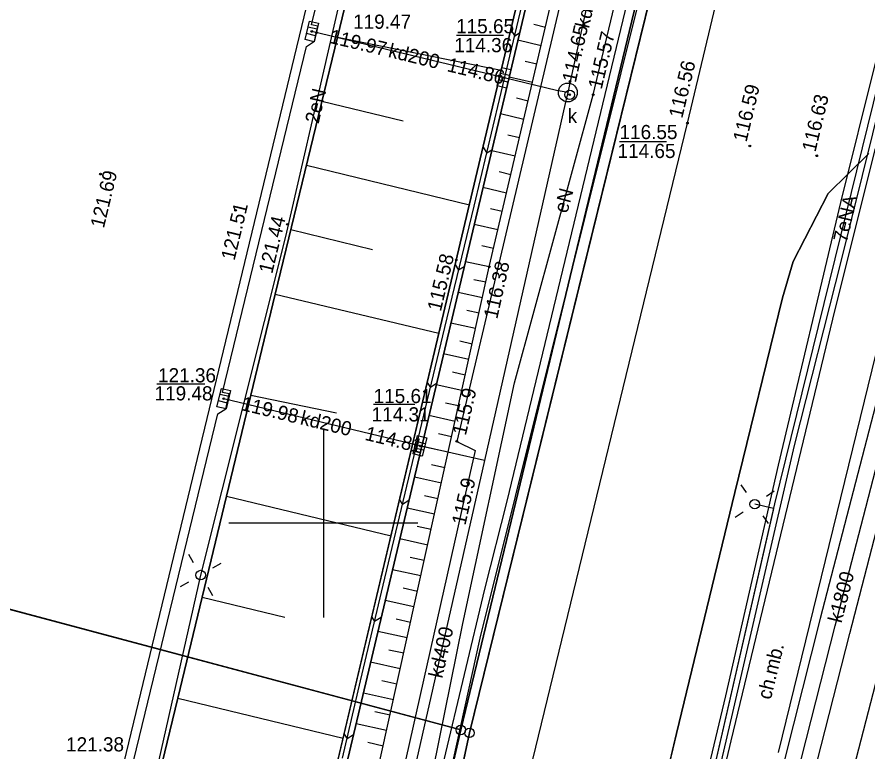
# Model space of a CAD drawing. Extents: x 6424617 to 6425697, y 5665845 to 5667190.
# Drawn here: x 6425383.8 to 6425428.81, y 5666587.89 to 5666626.77 of the extents above; entities that cross this region are included whole.
import ezdxf

# ---------------------------------------------------------------- set-up
doc = ezdxf.new("R2010")
doc.units = 0
for name, color, linetype in [('Warstwa 1', 7, 'Continuous'), ('Warstwa 10', 7, 'Continuous'), ('Warstwa 12', 7, 'Continuous'), ('Warstwa 13', 7, 'Continuous'), ('Warstwa 14', 7, 'Continuous'), ('Warstwa 15', 7, 'Continuous'), ('Warstwa 16', 7, 'Continuous'), ('Warstwa 2', 7, 'Continuous'), ('Warstwa 20', 7, 'Continuous'), ('Warstwa 21', 7, 'Continuous'), ('Warstwa 25', 7, 'Continuous'), ('Warstwa 4', 7, 'Continuous'), ('Warstwa 5', 7, 'Continuous'), ('Warstwa 6', 7, 'Continuous'), ('Warstwa 61', 7, 'Continuous'), ('Warstwa 63', 7, 'Continuous'), ('Warstwa 8', 7, 'Continuous'), ('Warstwa 9', 7, 'Continuous')]:
    doc.layers.add(name, color=color, linetype=linetype)

msp = doc.modelspace()

# ---------------------------------------------------------------- linework, layer by layer
at = {"layer": 'Warstwa 1'}
for p, q in [((6425407.73, 5666588.9), (6425429.67, 5666678.16)), ((6425407.73, 5666588.9), (6425429.67, 5666678.16)), ((6425407.267, 5666589.052), (6425420.309, 5666643.115)), ((6425407.267, 5666589.052), (6425420.309, 5666643.115)), ((6425348.172, 5666604.865), (6425407.267, 5666589.052)), ((6425348.172, 5666604.865), (6425407.267, 5666589.052)), ((6425390.68, 5666508.89), (6425407.73, 5666588.9)), ((6425390.68, 5666508.89), (6425407.73, 5666588.9)), ((6425400.851, 5666561.248), (6425407.267, 5666589.052)), ((6425400.851, 5666561.248), (6425407.267, 5666589.052))]:
    msp.add_line(p, q, dxfattribs=at)
at = {"layer": 'Warstwa 10'}
for centre in [(6425407.267, 5666589.052), (6425407.267, 5666589.052), (6425407.73, 5666588.9)]:
    msp.add_circle(centre, 0.25, dxfattribs=at)
at = {"layer": 'Warstwa 12'}
for points in [[(6425400.589, 5666563.562), (6425402.097, 5666569.421), (6425408.541, 5666596.501), (6425409.731, 5666601.15), (6425418.678, 5666638.344), (6425430.852, 5666690.725), (6425440.64, 5666730.583), (6425449.798, 5666769.666), (6425460.497, 5666812.844)], [(6425401.078, 5666563.555), (6425407.372, 5666594.683), (6425410.104, 5666607.42), (6425414.274, 5666622.662), (6425422.449, 5666656.951), (6425423.137, 5666659.672), (6425424.37, 5666665.077), (6425423.114, 5666667.259), (6425426.34, 5666682.661), (6425426.963, 5666686.268), (6425427.349, 5666686.904), (6425431.338, 5666696.626), (6425432.041, 5666698.181), (6425433.493, 5666701.322), (6425441.988, 5666717.572), (6425451.938, 5666730.92), (6425464.349, 5666743.694), (6425443.874, 5666766.111), (6425443.428, 5666768.827), (6425447.038, 5666782.839), (6425452.086, 5666802.372), (6425454.75, 5666812.915)], [(6425421.88, 5666719.91), (6425428.49, 5666716.24), (6425424.55, 5666707.76), (6425420.22, 5666698.06), (6425415.16, 5666683.78), (6425409.42, 5666662.7), (6425405.85, 5666647.84), (6425402.62, 5666635.28), (6425398, 5666615.16), (6425393.51, 5666597.25), (6425390.12, 5666582.23), (6425385.578, 5666563.742)], [(6425439.31, 5666710.23), (6425439.11, 5666709.67), (6425434.12, 5666696.64), (6425428.07, 5666680.14), (6425421.61, 5666661.95), (6425421.41, 5666661.39), (6425421.28, 5666660.8), (6425417.22, 5666642.32), (6425415.08, 5666632.58), (6425413.05, 5666623.36), (6425412.93, 5666622.78), (6425412.79, 5666622.19), (6425408.52, 5666603.31), (6425404.1, 5666583.8), (6425399.522, 5666563.574)], [(6425458.381, 5666641.622), (6425454.07, 5666642.75), (6425446.51, 5666644.52), (6425434.91, 5666647.89), (6425434.89, 5666649.79), (6425418.77, 5666653.95), (6425407.06, 5666604.32), (6425408.03, 5666603.84), (6425407.64, 5666602.13), (6425399.67, 5666566.65), (6425398.761, 5666563.583)], [(6425412.93, 5666622.78), (6425412.34, 5666622.89), (6425409.56, 5666623.56), (6425399.39, 5666626.01)], [(6425429.948, 5666625.73), (6425423.857, 5666601.014), (6425423.825, 5666600.868), (6425423.805, 5666600.77), (6425423.785, 5666600.674), (6425419.792, 5666583.207), (6425417.89, 5666575.411), (6425417.843, 5666575.274), (6425417.83, 5666575.116), (6425417.74, 5666574.332), (6425417.734, 5666573.808), (6425417.958, 5666573.509), (6425419.396, 5666571.967), (6425419.414, 5666571.671), (6425419.317, 5666569.282), (6425419.405, 5666569.031), (6425419.7, 5666568.897), (6425422.168, 5666567.979), (6425422.642, 5666567.678), (6425425.95, 5666564.655), (6425426.241, 5666564.174), (6425426.282, 5666563.854), (6425426.235, 5666563.252)], [(6425419.959, 5666566.232), (6425421.072, 5666567.014), (6425422.209, 5666568.78), (6425424.038, 5666573.694), (6425425.402, 5666576.749), (6425429.473, 5666592.484), (6425433.587, 5666608.959), (6425433.509, 5666609.712), (6425433.806, 5666610.423), (6425435.93, 5666619.047)], [(6425432.007, 5666617.006), (6425426.287, 5666594.949), (6425420.155, 5666570.71)], [(6425421.765, 5666570.306), (6425427.85, 5666594.158), (6425433.674, 5666616.636)], [(6425408.52, 5666603.31), (6425405.11, 5666604.08), (6425394.73, 5666606.58)], [(6425423.805, 5666600.77), (6425422.816, 5666600.998)]]:
    msp.add_lwpolyline(points, dxfattribs=at)
at = {"layer": 'Warstwa 14'}
for p, q in [((6425409.53, 5666625.786), (6425407.051, 5666625.786)), ((6425415.67, 5666620.187), (6425418.15, 5666620.187)), ((6425393.732, 5666607.341), (6425391.197, 5666607.341)), ((6425404.836, 5666606.264), (6425402.655, 5666606.264))]:
    msp.add_line(p, q, dxfattribs=at)
for centre in [(6425399.39, 5666626.01), (6425399.633, 5666625.951), (6425409.317, 5666623.619), (6425409.56, 5666623.56), (6425413.05, 5666623.36), (6425413.03, 5666622.66), (6425414.274, 5666622.662), (6425394.73, 5666606.58), (6425394.973, 5666606.521), (6425407.06, 5666604.32), (6425404.867, 5666604.139), (6425405.11, 5666604.08), (6425407.64, 5666602.13)]:
    msp.add_circle(centre, 0.045, dxfattribs=at)
at = {"layer": 'Warstwa 16'}
msp.add_circle((6425412.93, 5666622.78), 0.5, dxfattribs=at)
at = {"layer": 'Warstwa 2'}
msp.add_lwpolyline([(6425401.605, 5666563.549), (6425408.292, 5666593.91), (6425426.937, 5666668.658), (6425429.315, 5666678.428), (6425440.801, 5666708.49), (6425443.917, 5666714.896), (6425442.454, 5666715.863), (6425448.554, 5666724.576), (6425465.569, 5666741.764), (6425473.115, 5666748.06), (6425496.069, 5666761.71)], dxfattribs=at)
for centre in [(6425422.816, 5666600.998), (6425393.51, 5666597.25)]:
    msp.add_circle(centre, 0.25, dxfattribs=at)
at = {"layer": 'Warstwa 20'}
for points in [[(6425397.717, 5666563.595), (6425408.777, 5666613.558), (6425420.19, 5666662.277), (6425422.263, 5666671.843), (6425425.112, 5666682.265), (6425428.828, 5666692.501), (6425434.133, 5666703.719), (6425439.89, 5666714.579), (6425446.35, 5666724.425), (6425453.458, 5666733.05), (6425459.766, 5666739.488), (6425469.542, 5666749.045), (6425480.164, 5666757.256), (6425501.728, 5666770.441), (6425513.396, 5666776.752), (6425534.779, 5666786.519), (6425541.614, 5666790.023)], [(6425385.761, 5666563.74), (6425392.31, 5666590.737), (6425397.447, 5666612.102), (6425400.744, 5666625.697), (6425405.446, 5666645.158), (6425409.663, 5666662.648)]]:
    msp.add_lwpolyline(points, dxfattribs=at)
at = {"layer": 'Warstwa 21'}
for points in [[(6425395.128, 5666563.627), (6425400.623, 5666586.839), (6425406.117, 5666610.05), (6425418.598, 5666662.716), (6425420.909, 5666672.158), (6425423.939, 5666682.636), (6425427.728, 5666693.051), (6425432.507, 5666703.979), (6425438.572, 5666715.223), (6425444.985, 5666725.25), (6425452.157, 5666734.094), (6425458.51, 5666740.811), (6425468.627, 5666750.422), (6425479.256, 5666758.503), (6425490.733, 5666765.878), (6425500.954, 5666771.865), (6425512.768, 5666777.974), (6425526.98, 5666784.499), (6425534.042, 5666787.773), (6425542.088, 5666792.135)], [(6425541.942, 5666791.484), (6425534.274, 5666787.329), (6425527.192, 5666784.035), (6425512.98, 5666777.53), (6425501.186, 5666771.421), (6425490.985, 5666765.453), (6425479.549, 5666758.097), (6425468.96, 5666750.036), (6425458.864, 5666740.465), (6425452.531, 5666733.767), (6425445.4, 5666724.963), (6425439.007, 5666714.975), (6425432.963, 5666703.75), (6425428.185, 5666692.863), (6425424.416, 5666682.488), (6425421.387, 5666672.029), (6425419.076, 5666662.608), (6425407.511, 5666613.811), (6425395.635, 5666563.62)]]:
    msp.add_lwpolyline(points, dxfattribs=at)
at = {"layer": 'Warstwa 25'}
for centre in [(6425419.26, 5666621.16), (6425422.56, 5666619.95), (6425426.1, 5666619.43), (6425388.209, 5666618.461), (6425395.357, 5666616.541), (6425398.104, 5666615.801), (6425407.033, 5666613.919), (6425408.777, 5666613.558)]:
    msp.add_circle(centre, 0.045, dxfattribs=at)
at = {"layer": 'Warstwa 4'}
for p, q in [((6425399.674, 5666626.123), (6425399.187, 5666626.238)), ((6425399.593, 5666625.782), (6425399.106, 5666625.897)), ((6425409.844, 5666623.672), (6425409.357, 5666623.788)), ((6425409.763, 5666623.332), (6425409.276, 5666623.448)), ((6425395.014, 5666606.691), (6425394.529, 5666606.809)), ((6425394.931, 5666606.351), (6425394.446, 5666606.469)), ((6425405.311, 5666603.851), (6425404.826, 5666603.969)), ((6425405.394, 5666604.191), (6425404.909, 5666604.309))]:
    msp.add_line(p, q, dxfattribs=at)
for points in [[(6425399.748, 5666626.439), (6425399.518, 5666625.466), (6425399.032, 5666625.581), (6425399.262, 5666626.554)], [(6425409.919, 5666623.989), (6425409.687, 5666623.016), (6425409.201, 5666623.131), (6425409.433, 5666624.104)], [(6425395.091, 5666607.007), (6425394.854, 5666606.035), (6425394.369, 5666606.153), (6425394.606, 5666607.125)], [(6425405.472, 5666604.506), (6425405.234, 5666603.535), (6425404.748, 5666603.654), (6425404.986, 5666604.625)]]:
    msp.add_lwpolyline(points, close=True, dxfattribs=at)
for points in [[(6425422.391, 5666601.616), (6425422.107, 5666602.028)], [(6425423.434, 5666601.423), (6425423.846, 5666601.707)], [(6425422.198, 5666600.573), (6425421.786, 5666600.289)], [(6425423.241, 5666600.38), (6425423.525, 5666599.968)], [(6425393.135, 5666597.899), (6425392.885, 5666598.332)], [(6425394.159, 5666597.625), (6425394.592, 5666597.875)], [(6425392.861, 5666596.875), (6425392.428, 5666596.625)], [(6425393.885, 5666596.601), (6425394.135, 5666596.168)]]:
    msp.add_lwpolyline(points, dxfattribs=at)
msp.add_circle((6425413.03, 5666622.66), 0.25, dxfattribs=at)
at = {"layer": 'Warstwa 6'}
for points in [[(6425352.06, 5666353.98), (6425364.93, 5666402.71), (6425390.68, 5666508.89), (6425407.73, 5666588.9), (6425429.67, 5666678.16), (6425441.06, 5666708.4), (6425451.88, 5666727.39), (6425465.93, 5666741.65), (6425473.47, 5666747.98), (6425474.6, 5666748.65), (6425522.252, 5666945.035)], [(6425471.236, 5666853.116), (6425454.155, 5666782.149), (6425453.13, 5666778.441), (6425450.35, 5666766.844), (6425449.817, 5666764.101), (6425447.915, 5666756.464), (6425424.332, 5666659.157), (6425420.309, 5666643.115), (6425407.267, 5666589.052), (6425400.851, 5666561.248), (6425393.198, 5666530.378), (6425392.009, 5666527.133), (6425381.456, 5666483.847), (6425377.52, 5666465.123), (6425363.818, 5666408.694), (6425353.441, 5666367.596)], [(6425353.441, 5666367.596), (6425363.818, 5666408.694), (6425377.52, 5666465.123), (6425381.456, 5666483.847), (6425392.009, 5666527.133), (6425393.198, 5666530.378), (6425400.851, 5666561.248), (6425407.267, 5666589.052), (6425348.172, 5666604.865), (6425360.791, 5666657.874), (6425420.309, 5666643.115), (6425424.332, 5666659.157), (6425447.915, 5666756.464), (6425449.817, 5666764.101), (6425450.35, 5666766.844), (6425453.13, 5666778.441), (6425454.155, 5666782.149), (6425437.407, 5666792.342), (6425392.62, 5666819.33)], [(6425386.659, 5666386.227), (6425410.054, 5666482.642), (6425433.754, 5666580.312), (6425463.303, 5666702.097), (6425474.6, 5666748.65), (6425473.47, 5666747.98), (6425465.93, 5666741.65), (6425451.88, 5666727.39), (6425441.06, 5666708.4), (6425429.67, 5666678.16), (6425407.73, 5666588.9), (6425390.68, 5666508.89), (6425364.93, 5666402.71), (6425352.06, 5666353.98)], [(6425384.247, 5666563.758), (6425389.71, 5666586.333), (6425390.135, 5666586.605), (6425390.309, 5666587.393), (6425389.98, 5666587.468), (6425394.412, 5666605.774), (6425394.837, 5666606.047), (6425395.011, 5666606.834), (6425394.673, 5666606.91), (6425399.105, 5666625.216), (6425399.53, 5666625.488), (6425399.714, 5666626.285), (6425399.375, 5666626.352), (6425401.493, 5666635.036), (6425401.897, 5666635.289), (6425402.082, 5666636.086), (6425401.819, 5666636.491), (6425403.936, 5666645.175), (6425404.265, 5666645.089), (6425404.459, 5666645.876), (6425404.216, 5666646.281), (6425405.611, 5666652.057), (6425406.809, 5666656.907), (6425407.725, 5666660.542)], [(6425428.85, 5666619.55), (6425426.7, 5666617.43), (6425424.86, 5666613.84), (6425424.28, 5666611.91), (6425421.77, 5666601.61), (6425418.68, 5666588.86), (6425417.78, 5666585.11), (6425415.4, 5666575.37), (6425415.23, 5666574.57), (6425415.135, 5666573.675), (6425415.12, 5666572.85), (6425415.215, 5666571.993), (6425415.386, 5666571.143), (6425415.65, 5666570.37), (6425415.897, 5666569.705), (6425416.353, 5666568.851), (6425416.66, 5666568.36), (6425417.08, 5666567.68), (6425418.65, 5666565.55), (6425419.09, 5666565.07), (6425421.792, 5666563.306)]]:
    msp.add_lwpolyline(points, dxfattribs=at)
msp.add_lwpolyline([(6425360.791, 5666657.874), (6425348.172, 5666604.865), (6425407.267, 5666589.052), (6425420.309, 5666643.115)], close=True, dxfattribs=at)
at = {"layer": 'Warstwa 61'}
for points in [[(6425475.759, 5666812.66), (6425466.898, 5666777.865), (6425461.33, 5666753.166), (6425457.929, 5666738.982), (6425455.155, 5666727.822), (6425448.977, 5666702.201), (6425442.987, 5666677.871), (6425436.476, 5666651.999), (6425429.948, 5666625.73), (6425423.857, 5666601.014), (6425419.792, 5666583.207), (6425417.89, 5666575.411), (6425417.843, 5666575.274), (6425417.74, 5666574.332), (6425417.734, 5666573.808), (6425419.396, 5666571.967), (6425419.317, 5666569.282), (6425419.405, 5666569.031), (6425422.168, 5666567.979), (6425422.642, 5666567.678), (6425425.95, 5666564.655), (6425426.241, 5666564.174), (6425426.282, 5666563.854), (6425426.235, 5666563.252)], [(6425418.903, 5666563.341), (6425418.966, 5666563.56), (6425420.584, 5666569.231), (6425420.968, 5666569.82), (6425420.96, 5666570.508), (6425427.069, 5666594.554), (6425432.841, 5666616.822), (6425433.006, 5666617.504), (6425433.184, 5666618.184), (6425440.898, 5666649.974), (6425444.447, 5666664.744)]]:
    msp.add_lwpolyline(points, dxfattribs=at)
at = {"layer": 'Warstwa 63'}
for p, q in [((6425400, 5666605), (6425400, 5666595)), ((6425405, 5666600), (6425395, 5666600))]:
    msp.add_line(p, q, dxfattribs=at)
at = {"layer": 'Warstwa 8'}
for p, q in [((6425383.772, 5666563.763), (6425403.546, 5666645.693)), ((6425419.26, 5666621.16), (6425423.79, 5666640.16)), ((6425405.241, 5666563.505), (6425419.26, 5666621.16)), ((6425426.7, 5666617.43), (6425428.85, 5666619.55)), ((6425424.86, 5666613.84), (6425426.7, 5666617.43)), ((6425424.28, 5666611.91), (6425424.86, 5666613.84)), ((6425421.77, 5666601.61), (6425424.28, 5666611.91)), ((6425418.68, 5666588.86), (6425421.77, 5666601.61)), ((6425417.78, 5666585.11), (6425418.68, 5666588.86))]:
    msp.add_line(p, q, dxfattribs=at)
for points in [[(6425434.038, 5666640.726), (6425427.387, 5666613.906), (6425424.903, 5666604.097), (6425421.644, 5666589.979), (6425418.176, 5666575.063)], [(6425417.529, 5666575.071), (6425421.289, 5666590.857), (6425424.075, 5666603.065), (6425427.367, 5666616.95), (6425429.223, 5666624.407)]]:
    msp.add_lwpolyline(points, dxfattribs=at)
at = {"layer": 'Warstwa 9'}
for p, q in [((6425409.322, 5666622.414), (6425410.676, 5666628.097)), ((6425409.919, 5666626.091), (6425410.12, 5666625.764)), ((6425411.744, 5666626.225), (6425411.133, 5666626.369)), ((6425400.744, 5666625.697), (6425409.414, 5666623.963)), ((6425410.382, 5666625.925), (6425410.12, 5666625.764)), ((6425411.516, 5666625.251), (6425410.29, 5666625.539)), ((6425411.288, 5666624.276), (6425410.674, 5666624.421)), ((6425411.06, 5666623.302), (6425409.829, 5666623.591)), ((6425407.977, 5666616.758), (6425409.322, 5666622.414)), ((6425410.832, 5666622.328), (6425410.215, 5666622.472)), ((6425399.926, 5666622.323), (6425404.228, 5666621.279)), ((6425424.08, 5666587.87), (6425432.48, 5666622.25)), ((6425410.603, 5666621.353), (6425409.367, 5666621.643)), ((6425410.375, 5666620.378), (6425409.756, 5666620.524)), ((6425408.448, 5666619.886), (6425408.645, 5666619.567)), ((6425408.914, 5666619.733), (6425408.645, 5666619.567)), ((6425410.147, 5666619.404), (6425408.906, 5666619.695)), ((6425427.08, 5666611.29), (6425429.2, 5666619.81)), ((6425399.103, 5666618.932), (6425407.726, 5666616.841)), ((6425409.918, 5666618.43), (6425409.297, 5666618.576)), ((6425409.69, 5666617.456), (6425408.444, 5666617.748)), ((6425406.422, 5666610.34), (6425407.977, 5666616.758)), ((6425409.462, 5666616.482), (6425408.838, 5666616.628)), ((6425409.234, 5666615.507), (6425407.983, 5666615.801)), ((6425398.277, 5666615.525), (6425402.598, 5666614.477)), ((6425409.006, 5666614.533), (6425408.376, 5666614.669)), ((6425406.975, 5666613.67), (6425407.157, 5666613.372)), ((6425407.449, 5666613.551), (6425407.157, 5666613.372)), ((6425408.777, 5666613.558), (6425407.511, 5666613.811)), ((6425408.777, 5666613.558), (6425407.511, 5666613.811)), ((6425408.596, 5666612.74), (6425407.958, 5666612.874)), ((6425397.447, 5666612.102), (6425406.117, 5666610.05)), ((6425397.447, 5666612.102), (6425406.117, 5666610.05)), ((6425408.415, 5666611.922), (6425407.131, 5666612.206)), ((6425408.234, 5666611.104), (6425407.586, 5666611.248)), ((6425421.58, 5666588.48), (6425427.08, 5666611.29)), ((6425404.601, 5666602.768), (6425406.422, 5666610.34)), ((6425408.053, 5666610.286), (6425406.745, 5666610.576)), ((6425407.872, 5666609.468), (6425407.212, 5666609.614)), ((6425407.691, 5666608.65), (6425406.36, 5666608.945)), ((6425407.51, 5666607.832), (6425406.838, 5666607.981)), ((6425405.5, 5666607.444), (6425405.662, 5666607.18)), ((6425405.989, 5666607.38), (6425405.662, 5666607.18)), ((6425407.328, 5666607.015), (6425405.974, 5666607.315)), ((6425396.162, 5666606.761), (6425400.703, 5666605.827)), ((6425407.147, 5666606.197), (6425406.464, 5666606.348)), ((6425406.966, 5666605.379), (6425405.588, 5666605.684)), ((6425406.785, 5666604.561), (6425406.09, 5666604.715)), ((6425406.604, 5666603.743), (6425405.202, 5666604.053)), ((6425406.423, 5666602.925), (6425405.716, 5666603.081)), ((6425403.17, 5666596.712), (6425404.601, 5666602.768)), ((6425406.242, 5666602.107), (6425404.816, 5666602.423)), ((6425394.878, 5666601.42), (6425403.58, 5666599.329)), ((6425404.029, 5666601.228), (6425404.18, 5666600.984)), ((6425406.061, 5666601.289), (6425405.342, 5666601.448)), ((6425404.527, 5666601.198), (6425404.18, 5666600.984)), ((6425405.88, 5666600.471), (6425404.431, 5666600.792)), ((6425405.699, 5666599.653), (6425404.968, 5666599.815)), ((6425405.518, 5666598.835), (6425404.045, 5666599.161)), ((6425405.337, 5666598.017), (6425404.594, 5666598.182)), ((6425405.156, 5666597.199), (6425403.659, 5666597.531)), ((6425401.964, 5666591.658), (6425403.17, 5666596.712)), ((6425404.975, 5666596.381), (6425404.22, 5666596.548)), ((6425393.594, 5666596.078), (6425397.954, 5666595.028)), ((6425404.794, 5666595.563), (6425403.273, 5666595.9)), ((6425402.561, 5666595.028), (6425402.711, 5666594.785)), ((6425403.06, 5666595), (6425402.711, 5666594.785)), ((6425404.613, 5666594.746), (6425403.846, 5666594.915)), ((6425404.432, 5666593.928), (6425402.887, 5666594.269)), ((6425404.25, 5666593.11), (6425403.472, 5666593.282)), ((6425404.069, 5666592.292), (6425402.501, 5666592.639)), ((6425401.02, 5666587.562), (6425401.964, 5666591.658)), ((6425403.888, 5666591.474), (6425403.098, 5666591.649)), ((6425403.707, 5666590.656), (6425402.116, 5666591.008)), ((6425392.31, 5666590.737), (6425401.046, 5666588.625)), ((6425403.526, 5666589.838), (6425402.724, 5666590.016)), ((6425403.345, 5666589.02), (6425401.73, 5666589.378)), ((6425401.096, 5666588.838), (6425401.255, 5666588.583)), ((6425401.591, 5666588.793), (6425401.255, 5666588.583)), ((6425403.164, 5666588.202), (6425402.351, 5666588.382)), ((6425416.62, 5666568.44), (6425421.58, 5666588.48))]:
    msp.add_line(p, q, dxfattribs=at)
for points in [[(6425409.663, 5666662.648), (6425405.446, 5666645.158), (6425400.744, 5666625.697), (6425397.447, 5666612.102), (6425392.31, 5666590.737), (6425385.761, 5666563.74), (6425395.128, 5666563.627), (6425400.623, 5666586.839), (6425406.117, 5666610.05), (6425418.598, 5666662.716)], [(6425418.598, 5666662.716), (6425406.117, 5666610.05), (6425395.128, 5666563.627), (6425395.635, 5666563.62), (6425407.511, 5666613.811), (6425419.076, 5666662.608)], [(6425419.076, 5666662.608), (6425407.511, 5666613.811), (6425395.635, 5666563.62), (6425397.717, 5666563.595), (6425408.777, 5666613.558), (6425420.19, 5666662.277)]]:
    msp.add_lwpolyline(points, dxfattribs=at)

# ---------------------------------------------------------------- texts
at = {"layer": 'Warstwa 13'}
for s, rotation, p in [('kd400', 77.5842, (6425414.046, 5666626.14)), ('kd200', 346.4561, (6425403.391, 5666624.66)), ('2eN', 77.0686, (6425399.749, 5666621.097)), ('eN', 74.6965, (6425412.899, 5666616.351)), ('7eNA', 76.7305, (6425427.686, 5666614.81)), ('kd200', 346.4561, (6425398.734, 5666605.23)), ('k1800', 75.4757, (6425427.407, 5666594.676)), ('kd400', 77.2347, (6425406.287, 5666591.754))]:
    msp.add_text(s, height=0.75, rotation=rotation, dxfattribs=at).set_placement(p)
at = {"layer": 'Warstwa 14'}
for s, p in [('119.47', (6425401.573, 5666626.15)), ('114.36', (6425406.924, 5666624.91)), ('114.65', (6425415.561, 5666619.312)), ('119.48', (6425391.07, 5666606.488)), ('114.31', (6425402.555, 5666605.375))]:
    msp.add_text(s, height=0.75, dxfattribs=at).set_placement(p)
for s, rotation, p in [('119.97', 346.4561, (6425400.269, 5666625.412)), ('114.65', 77.5842, (6425413.351, 5666623.264)), ('115.57', 76.593, (6425414.719, 5666622.911)), ('114.86', 346.4561, (6425406.502, 5666623.911)), ('115.9', 76.7248, (6425407.534, 5666604.599)), ('119.98', 346.4561, (6425395.599, 5666605.984)), ('114.81', 346.4561, (6425402.155, 5666604.406)), ('115.9', 77.3378, (6425407.512, 5666599.848))]:
    msp.add_text(s, height=0.75, rotation=rotation, dxfattribs=at).set_placement(p)
at = {"layer": 'Warstwa 15'}
for s, p in [('115.65', (6425407.021, 5666625.91)), ('116.55', (6425415.665, 5666620.312)), ('121.36', (6425391.254, 5666607.443)), ('115.61', (6425402.658, 5666606.346)), ('121.38', (6425386.389, 5666587.918))]:
    msp.add_text(s, height=0.75, dxfattribs=at).set_placement(p)
at = {"layer": 'Warstwa 25'}
for s, rotation, p in [('116.56', 76.5873, (6425418.984, 5666621.378)), ('116.59', 76.5873, (6425422.382, 5666620.121)), ('116.63', 76.5873, (6425426.03, 5666619.594)), ('121.69', 76.4326, (6425388.389, 5666615.563)), ('121.51', 76.4326, (6425395.301, 5666613.857)), ('121.44', 76.4326, (6425397.295, 5666613.154)), ('115.58', 76.6675, (6425406.215, 5666611.158)), ('116.38', 77.5155, (6425409.197, 5666610.76))]:
    msp.add_text(s, height=0.75, rotation=rotation, dxfattribs=at).set_placement(p)
at = {"layer": 'Warstwa 5'}
msp.add_text('k', height=0.75, dxfattribs=at).set_placement((6425412.92, 5666621.167))
at = {"layer": 'Warstwa 9'}
msp.add_text('ch.mb.', height=0.75, rotation=76.2721, dxfattribs=at).set_placement((6425423.667, 5666590.622))

doc.saveas('drawing.dxf')
